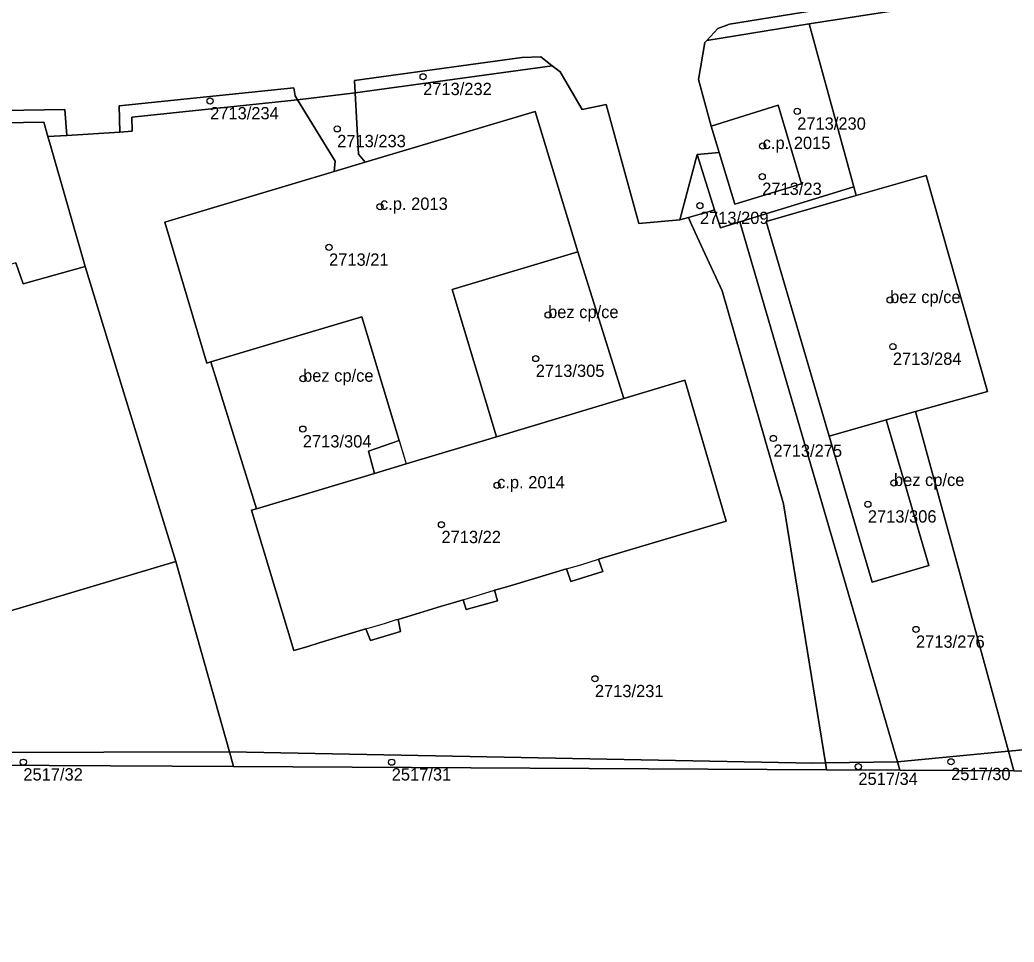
# Model space of a CAD drawing. Extents: x -878211 to -870363, y -1058464 to -1052522.
# Drawn here: x -873632.4 to -873551.6, y -1055291.5 to -1055216.6 of the extents above; entities that cross this region are included whole.
import ezdxf

# ---------------------------------------------------------------- set-up
doc = ezdxf.new("R2010")
doc.units = 0
for name, color, linetype in [('Vrstva 50', 7, 'Continuous'), ('Vrstva 51', 7, 'Continuous'), ('Vrstva 52', 7, 'Continuous')]:
    doc.layers.add(name, color=color, linetype=linetype)

msp = doc.modelspace()

# ---------------------------------------------------------------- linework, layer by layer
at = {"layer": 'Vrstva 50'}
for centre in [(-873599.64, -1055221.22994), (-873616.94, -1055223.19994), (-873569.26, -1055224.03994), (-873606.62, -1055225.45994), (-873572.06, -1055226.84994), (-873572.1, -1055229.33994), (-873603.14, -1055231.78994), (-873577.16, -1055231.69994), (-873607.28, -1055235.08994), (-873561.71, -1055239.35994), (-873589.49, -1055240.57994), (-873561.49, -1055243.13994), (-873590.49, -1055244.11994), (-873609.39, -1055245.74994), (-873609.41, -1055249.84994), (-873571.19, -1055250.60994), (-873593.63, -1055254.40994), (-873561.4, -1055254.21994), (-873563.52, -1055255.94994), (-873598.15, -1055257.61994), (-873559.61, -1055266.11994), (-873585.69, -1055270.12994), (-873632.11, -1055276.89994), (-873602.19, -1055276.89994), (-873564.29, -1055277.25994), (-873556.76, -1055276.86994)]:
    msp.add_circle(centre, 0.25, dxfattribs=at)
at = {"layer": 'Vrstva 51'}
for points in [[(-873584.76, -1055223.49), (-873582.12, -1055233.14), (-873578.79, -1055232.86), (-873577.39, -1055227.54), (-873575.6, -1055227.39), (-873576.24, -1055225.24), (-873577.27, -1055221.44), (-873576.75, -1055218.45), (-873576.6, -1055218.28), (-873575.71, -1055217.31), (-873574.76, -1055216.97), (-873553.77, -1055213.55), (-873545.31, -1055212.35)], [(-873638.73, -1055224.05), (-873628.74, -1055223.88), (-873628.59, -1055225.99), (-873624.26, -1055225.72), (-873624.34, -1055223.6), (-873610.13, -1055222.12), (-873610.04, -1055222.77), (-873609.84, -1055223.1), (-873605.17, -1055222.54), (-873605.22, -1055221.54), (-873591.61, -1055219.67), (-873590.09, -1055219.61), (-873589.15, -1055220.34), (-873588.51, -1055220.84), (-873586.71, -1055223.88), (-873584.76, -1055223.49)], [(-873632.73, -1055236.35), (-873632.13, -1055238.05), (-873627.1, -1055236.64), (-873629.91, -1055226.8), (-873630.11, -1055226.09), (-873630.45, -1055224.91), (-873638.74, -1055225.05)], [(-873656.22, -1055276.17), (-873615.37, -1055276.07), (-873619.73, -1055260.6), (-873638.63, -1055266.23)]]:
    msp.add_lwpolyline(points, dxfattribs=at)
for points in [[(-873568.29, -1055216.93), (-873544.63, -1055213.26), (-873539.65, -1055219.98), (-873532.36, -1055218.22), (-873531.68, -1055216.73), (-873535.51, -1055214.23), (-873538.71, -1055212.8), (-873541.16, -1055212.22), (-873545.31, -1055212.35), (-873553.77, -1055213.55), (-873574.76, -1055216.97), (-873575.71, -1055217.31), (-873576.6, -1055218.28)], [(-873539.65, -1055219.98), (-873544.63, -1055213.26), (-873568.29, -1055216.93), (-873564.66, -1055230.16), (-873564.46, -1055230.88), (-873558.77, -1055229.24), (-873553.79, -1055246.78), (-873559.65, -1055248.43), (-873552.09, -1055276.01), (-873543.6, -1055275.21), (-873537.94, -1055274.61), (-873548.96, -1055223.93), (-873549.33, -1055221.29), (-873538.62, -1055221.36)], [(-873573.91, -1055233), (-873564.66, -1055230.16), (-873568.29, -1055216.93), (-873576.6, -1055218.28), (-873576.75, -1055218.45), (-873577.27, -1055221.44), (-873576.24, -1055225.24), (-873570.8, -1055223.54), (-873568.92, -1055229.92), (-873574.33, -1055231.57), (-873575.6, -1055227.39), (-873577.39, -1055227.54), (-873575.97, -1055232.04), (-873575.5, -1055233.49)], [(-873605.17, -1055222.54), (-873589.15, -1055220.34), (-873590.09, -1055219.61), (-873591.61, -1055219.67), (-873605.22, -1055221.54)], [(-873583.35, -1055247.36), (-873578.38, -1055245.87), (-873575.04, -1055257.32), (-873581.05, -1055259.12), (-873582.04, -1055259.41), (-873585.39, -1055260.41), (-873585.04, -1055261.42), (-873587.65, -1055262.23), (-873587.99, -1055261.19), (-873592.04, -1055262.41), (-873593.03, -1055262.7), (-873593.84, -1055262.93), (-873593.61, -1055263.79), (-873596.15, -1055264.5), (-873596.38, -1055263.71), (-873597.2, -1055263.95), (-873598.16, -1055264.23), (-873601.67, -1055265.3), (-873601.48, -1055266.29), (-873603.92, -1055267.02), (-873604.28, -1055266.07), (-873608.07, -1055267.22), (-873609.09, -1055267.53), (-873610.13, -1055267.83), (-873613.58, -1055256.43), (-873613.18, -1055256.31), (-873616.88, -1055244.38), (-873617.2, -1055244.48), (-873620.63, -1055233.03), (-873606.86, -1055228.93), (-873606.78, -1055228.09), (-873609.84, -1055223.1), (-873623.31, -1055224.5), (-873623.26, -1055225.66), (-873624.26, -1055225.72), (-873628.59, -1055225.99), (-873630.11, -1055226.09), (-873629.91, -1055226.8), (-873627.1, -1055236.64), (-873624.05, -1055246.56), (-873619.73, -1055260.6), (-873615.37, -1055276.07), (-873567.98, -1055276.97), (-873566.96, -1055276.95), (-873570.37, -1055255.93), (-873575.35, -1055238.63), (-873576.91, -1055235.24), (-873577.83, -1055233.24), (-873578.09, -1055232.66), (-873578.79, -1055232.86), (-873582.12, -1055233.14), (-873584.76, -1055223.49), (-873586.71, -1055223.88), (-873588.51, -1055220.84), (-873589.15, -1055220.34), (-873605.17, -1055222.54), (-873604.9, -1055227.51), (-873604.34, -1055228.16), (-873590.53, -1055224.04), (-873587.08, -1055235.46)], [(-873519.76, -1055232.22), (-873519.41, -1055233.56), (-873516.72, -1055244.97), (-873536.57, -1055249.69), (-873539.29, -1055238.2), (-873534.52, -1055237.09), (-873536.21, -1055229.75), (-873524.75, -1055227.05), (-873525.44, -1055226.34), (-873531.35, -1055220.58), (-873531.48, -1055220.01), (-873537.06, -1055221.28), (-873538.62, -1055221.36), (-873548.96, -1055223.93), (-873537.94, -1055274.61), (-873543.6, -1055275.21), (-873552.09, -1055276.01), (-873551.66, -1055277.59), (-873546.15, -1055277.62), (-873509.56, -1055278), (-873510.57, -1055271.53), (-873509.94, -1055271.46), (-873514.41, -1055252.06), (-873518.73, -1055233.29)], [(-873624.26, -1055225.72), (-873623.26, -1055225.66), (-873623.31, -1055224.5), (-873609.84, -1055223.1), (-873610.04, -1055222.77), (-873610.13, -1055222.12), (-873624.34, -1055223.6)], [(-873604.34, -1055228.16), (-873604.9, -1055227.51), (-873605.17, -1055222.54), (-873609.84, -1055223.1), (-873606.78, -1055228.09), (-873606.86, -1055228.93)], [(-873652.01, -1055223.53), (-873652.75, -1055223.5), (-873655.24, -1055223.98), (-873656.73, -1055225.36), (-873657.45, -1055227.24), (-873657.31, -1055229.28), (-873656.32, -1055229.14), (-873656.44, -1055227.39), (-873655.88, -1055225.94), (-873654.77, -1055224.91), (-873652.67, -1055224.5), (-873638.74, -1055225.05), (-873630.45, -1055224.91), (-873630.11, -1055226.09), (-873628.59, -1055225.99), (-873628.74, -1055223.88), (-873638.73, -1055224.05)], [(-873574.33, -1055231.57), (-873568.92, -1055229.92), (-873570.8, -1055223.54), (-873576.24, -1055225.24), (-873575.6, -1055227.39)], [(-873601.59, -1055250.77), (-873604.07, -1055251.65), (-873603.6, -1055253.45), (-873601.01, -1055252.68), (-873593.67, -1055250.47), (-873597.29, -1055238.5), (-873587.08, -1055235.46), (-873590.53, -1055224.04), (-873604.34, -1055228.16), (-873606.86, -1055228.93), (-873620.63, -1055233.03), (-873617.2, -1055244.48), (-873616.88, -1055244.38), (-873613.71, -1055243.44), (-873611.9, -1055242.89), (-873604.63, -1055240.73)], [(-873578.09, -1055232.66), (-873576.38, -1055232.16), (-873575.97, -1055232.04), (-873577.39, -1055227.54), (-873578.79, -1055232.86)], [(-873566.66, -1055250.41), (-873562.04, -1055249.1), (-873559.65, -1055248.43), (-873553.79, -1055246.78), (-873558.77, -1055229.24), (-873564.46, -1055230.88), (-873571.77, -1055232.99)], [(-873563.16, -1055262.28), (-873566.66, -1055250.41), (-873571.77, -1055232.99), (-873564.46, -1055230.88), (-873564.66, -1055230.16), (-873573.91, -1055233), (-873561.12, -1055276.86), (-873552.09, -1055276.01), (-873559.65, -1055248.43), (-873562.04, -1055249.1), (-873558.57, -1055260.93)], [(-873561.12, -1055276.86), (-873573.91, -1055233), (-873575.5, -1055233.49), (-873575.97, -1055232.04), (-873576.38, -1055232.16), (-873578.09, -1055232.66), (-873577.83, -1055233.24), (-873576.91, -1055235.24), (-873575.35, -1055238.63), (-873570.37, -1055255.93), (-873566.96, -1055276.95)], [(-873587.08, -1055235.46), (-873597.29, -1055238.5), (-873593.67, -1055250.47), (-873583.35, -1055247.36)], [(-873638.63, -1055266.23), (-873619.73, -1055260.6), (-873624.05, -1055246.56), (-873627.1, -1055236.64), (-873632.13, -1055238.05), (-873632.73, -1055236.35), (-873640.43, -1055238.69), (-873640.07, -1055239.88), (-873644.12, -1055241.09), (-873644.46, -1055239.94), (-873652.16, -1055242.28), (-873646.45, -1055261.01), (-873640.86, -1055259.2)], [(-873604.63, -1055240.73), (-873611.9, -1055242.89), (-873613.71, -1055243.44), (-873616.88, -1055244.38), (-873613.18, -1055256.31), (-873603.6, -1055253.45), (-873604.07, -1055251.65), (-873601.59, -1055250.77)], [(-873608.07, -1055267.22), (-873604.28, -1055266.07), (-873603.92, -1055267.02), (-873601.48, -1055266.29), (-873601.67, -1055265.3), (-873598.16, -1055264.23), (-873597.2, -1055263.95), (-873596.38, -1055263.71), (-873596.15, -1055264.5), (-873593.61, -1055263.79), (-873593.84, -1055262.93), (-873593.03, -1055262.7), (-873592.04, -1055262.41), (-873587.99, -1055261.19), (-873587.65, -1055262.23), (-873585.04, -1055261.42), (-873585.39, -1055260.41), (-873582.04, -1055259.41), (-873581.05, -1055259.12), (-873575.04, -1055257.32), (-873578.38, -1055245.87), (-873583.35, -1055247.36), (-873593.67, -1055250.47), (-873601.01, -1055252.68), (-873603.6, -1055253.45), (-873613.18, -1055256.31), (-873613.58, -1055256.43), (-873610.13, -1055267.83), (-873609.09, -1055267.53)], [(-873566.66, -1055250.41), (-873563.16, -1055262.28), (-873558.57, -1055260.93), (-873562.04, -1055249.1)], [(-873615.04, -1055277.25), (-873684.94, -1055276.87), (-873747.04, -1055276.53), (-873747.44, -1055276.43), (-873750.03, -1055276.3), (-873774.9, -1055276.51), (-873776.08, -1055321.87), (-873726.19, -1055321.37), (-873726.34, -1055325.84), (-873685.28, -1055326.7), (-873684.6, -1055355.9), (-873533.1, -1055357.73), (-873497.7, -1055357.9), (-873503.65, -1055311.35), (-873511.49, -1055309.06), (-873540.47, -1055311.09), (-873546.15, -1055277.62), (-873551.66, -1055277.59), (-873560.92, -1055277.54), (-873566.88, -1055277.51)], [(-873615.37, -1055276.07), (-873656.22, -1055276.17), (-873685.16, -1055276.14), (-873684.94, -1055276.87), (-873615.04, -1055277.25)], [(-873566.88, -1055277.51), (-873566.96, -1055276.95), (-873567.98, -1055276.97), (-873615.37, -1055276.07), (-873615.04, -1055277.25)], [(-873560.92, -1055277.54), (-873551.66, -1055277.59), (-873552.09, -1055276.01), (-873561.12, -1055276.86)], [(-873561.12, -1055276.86), (-873566.96, -1055276.95), (-873566.88, -1055277.51), (-873560.92, -1055277.54)]]:
    msp.add_lwpolyline(points, close=True, dxfattribs=at)
at = {"layer": 'Vrstva 52'}
for points in [[(-873570.8, -1055223.54), (-873576.24, -1055225.24), (-873575.6, -1055227.39), (-873574.33, -1055231.57), (-873568.92, -1055229.92)], [(-873620.63, -1055233.03), (-873617.2, -1055244.48), (-873616.88, -1055244.38), (-873613.71, -1055243.44), (-873611.9, -1055242.89), (-873604.63, -1055240.73), (-873601.59, -1055250.77), (-873601.01, -1055252.68), (-873593.67, -1055250.47), (-873597.29, -1055238.5), (-873587.08, -1055235.46), (-873590.53, -1055224.04), (-873604.34, -1055228.16), (-873606.86, -1055228.93)], [(-873564.46, -1055230.88), (-873571.77, -1055232.99), (-873566.66, -1055250.41), (-873562.04, -1055249.1), (-873559.65, -1055248.43), (-873553.79, -1055246.78), (-873558.77, -1055229.24)], [(-873597.29, -1055238.5), (-873593.67, -1055250.47), (-873583.35, -1055247.36), (-873587.08, -1055235.46)], [(-873613.71, -1055243.44), (-873616.88, -1055244.38), (-873613.18, -1055256.31), (-873603.6, -1055253.45), (-873604.07, -1055251.65), (-873601.59, -1055250.77), (-873604.63, -1055240.73), (-873611.9, -1055242.89)], [(-873603.6, -1055253.45), (-873613.18, -1055256.31), (-873613.58, -1055256.43), (-873610.13, -1055267.83), (-873609.09, -1055267.53), (-873608.07, -1055267.22), (-873604.28, -1055266.07), (-873602.77, -1055265.63), (-873601.81, -1055265.32), (-873601.67, -1055265.3), (-873598.16, -1055264.23), (-873597.2, -1055263.95), (-873596.38, -1055263.71), (-873593.84, -1055262.93), (-873593.03, -1055262.7), (-873592.04, -1055262.41), (-873587.99, -1055261.19), (-873587.8, -1055261.13), (-873586.82, -1055260.86), (-873585.39, -1055260.41), (-873582.04, -1055259.41), (-873581.05, -1055259.12), (-873575.04, -1055257.32), (-873578.38, -1055245.87), (-873583.35, -1055247.36), (-873593.67, -1055250.47), (-873601.01, -1055252.68)], [(-873558.57, -1055260.93), (-873562.04, -1055249.1), (-873566.66, -1055250.41), (-873563.16, -1055262.28)]]:
    msp.add_lwpolyline(points, close=True, dxfattribs=at)

# ---------------------------------------------------------------- texts
at = {"layer": 'Vrstva 50'}
for s, p in [('2713/232', (-873599.64, -1055222.719)), ('2713/234', (-873616.94, -1055224.689)), ('2713/230', (-873569.26, -1055225.529)), ('2713/233', (-873606.62, -1055226.949)), ('c.p. 2015', (-873572.06, -1055227.1)), ('2713/23', (-873572.1, -1055230.829)), ('c.p. 2013', (-873603.14, -1055232.04)), ('2713/209', (-873577.16, -1055233.189)), ('2713/21', (-873607.28, -1055236.579)), ('bez cp/ce', (-873561.71, -1055239.61)), ('bez cp/ce', (-873589.49, -1055240.83)), ('2713/284', (-873561.49, -1055244.629)), ('2713/305', (-873590.49, -1055245.609)), ('bez cp/ce', (-873609.39, -1055246)), ('2713/304', (-873609.41, -1055251.339)), ('2713/275', (-873571.19, -1055252.099)), ('c.p. 2014', (-873593.63, -1055254.659)), ('bez cp/ce', (-873561.4, -1055254.47)), ('2713/306', (-873563.52, -1055257.439)), ('2713/22', (-873598.15, -1055259.109)), ('2713/276', (-873559.61, -1055267.609)), ('2713/231', (-873585.69, -1055271.619)), ('2517/32', (-873632.11, -1055278.389)), ('2517/31', (-873602.19, -1055278.389)), ('2517/34', (-873564.29, -1055278.749)), ('2517/30', (-873556.76, -1055278.359))]:
    msp.add_text(s, height=0.999996, dxfattribs=at).set_placement(p)

doc.saveas('drawing.dxf')
